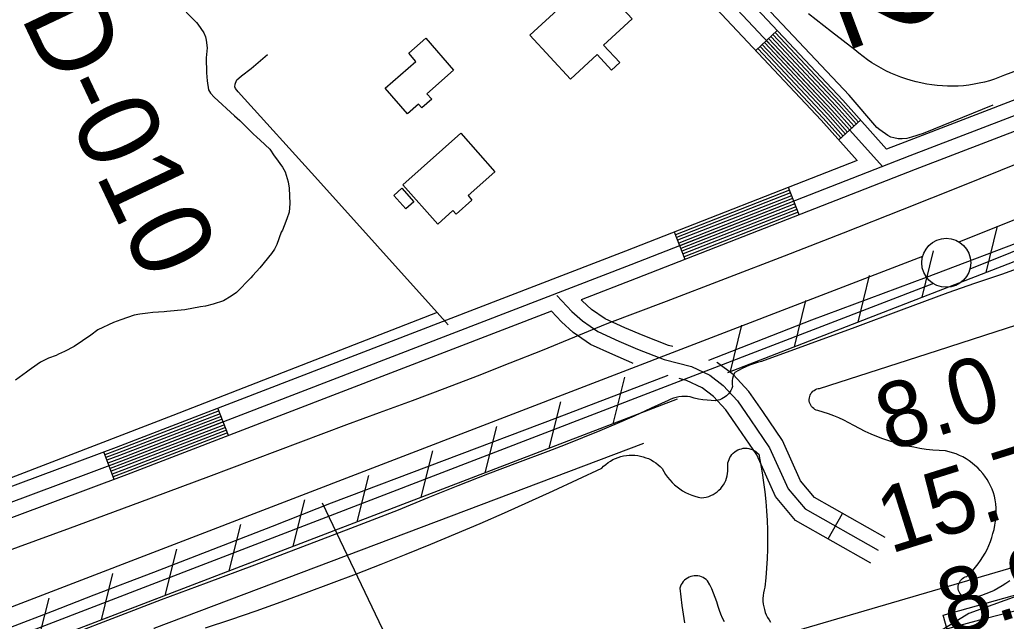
# Model space of a CAD drawing. Extents: x 3683402 to 3721514, y 487807 to 513565.
# Drawn here: x 3712081 to 3713089, y 505868 to 506482 of the extents above; entities that cross this region are included whole.
import ezdxf

# ---------------------------------------------------------------- set-up
doc = ezdxf.new("R2010")
doc.units = 0
for name, color, linetype in [('V-BLDG-OTLN', 7, 'Continuous'), ('V-FLOD-BASE', 7, 'Continuous'), ('V-LEVE-TOET', 7, 'Continuous'), ('V-RIVR-EDGE', 7, 'Continuous'), ('V-RIVR-RANG', 7, 'Continuous'), ('V-RIVR-RANG-IDEN', 7, 'Continuous'), ('V-ROAD-CNTR', 7, 'Continuous'), ('V-RRAP-FSHR', 7, 'Continuous'), ('V-RRAP-RVMT', 7, 'Continuous'), ('V-SITE-VEGE', 7, 'Continuous'), ('V-SURV-IDEN', 7, 'Continuous'), ('V-SURV-LINE', 7, 'Continuous'), ('V-TOPO-DPTH', 7, 'Continuous'), ('V-TOPO-SHOR', 7, 'Continuous'), ('V-TOPO-WATR', 7, 'Continuous')]:
    doc.layers.add(name, color=color, linetype=linetype)

msp = doc.modelspace()

# ---------------------------------------------------------------- linework, layer by layer
at = {"layer": 'V-BLDG-OTLN'}
for points in [[(3712602.5, 506466.2), (3712667.2, 506526), (3712707, 506483.1), (3712677.9, 506456.2), (3712694.3, 506438.5), (3712685.8, 506430.7), (3712671.2, 506446.4), (3712644.1, 506421.2)], [(3712496.1, 506463.1), (3712524.6, 506430.6), (3712497.2, 506406.5), (3712502.2, 506400.9), (3712492.1, 506392), (3712488.6, 506395.9), (3712477.4, 506386.1), (3712454.7, 506412), (3712486, 506439.5), (3712478.7, 506447.8)], [(3712472.8, 506313.6), (3712531.9, 506366.1), (3712566.8, 506326.8), (3712539.3, 506302.4), (3712543.3, 506297.8), (3712527.2, 506283.4), (3712523.9, 506287.1), (3712508.5, 506273.4)], [(3712471.8, 506310), (3712484.1, 506296.1), (3712475.8, 506288.9), (3712463.6, 506302.7)]]:
    msp.add_lwpolyline(points, close=True, dxfattribs=at)
at = {"layer": 'V-FLOD-BASE'}
for points in [[(3712785.4, 506134.4), (3712890.5, 506175.5), (3713007.7, 506219.3), (3713119.3, 506261.3)], [(3711490.6, 505633.8), (3711674.8, 505705.8), (3711731.5, 505728), (3711788.3, 505750), (3711845.1, 505771.8), (3711902, 505793.5), (3711944.4, 505810.7), (3711986.9, 505827.8), (3712029.4, 505844.8), (3712072, 505861.6), (3712114.6, 505878.2), (3712157.3, 505894.7), (3712218.1, 505917.9), (3712278.8, 505941.3), (3712339.4, 505964.8), (3712399.9, 505988.6), (3712630.6, 506075.7), (3712743.8, 506119)]]:
    msp.add_lwpolyline(points, dxfattribs=at)
at = {"layer": 'V-LEVE-TOET'}
for points in [[(3712662.5, 506163.9), (3712681.5, 506171.8), (3712742, 506194.7), (3712802.4, 506217.7), (3712862.8, 506241), (3712923, 506264.5), (3712983.2, 506288.2), (3713043.3, 506312.1), (3713103.3, 506336.2)], [(3713111.6, 506231.7), (3713084.3, 506222), (3713056.9, 506212.6), (3713029.5, 506203.3), (3712982, 506185.4), (3712934.4, 506167.8), (3712886.8, 506150.3), (3712839.1, 506133.1), (3712835, 506132), (3712831, 506130.8), (3712827, 506129.3), (3712823.1, 506127.7), (3712819.3, 506125.9), (3712815.6, 506123.9), (3712812, 506121.7), (3712811, 506119.8)], [(3711505.9, 505725.1), (3711527.3, 505733.8), (3711548.8, 505742.3), (3711570.4, 505750.5), (3711592.1, 505758.6), (3711613.8, 505766.4), (3711635.6, 505774.1), (3711754.3, 505819.7), (3711873, 505865.5), (3711991.7, 505911.3), (3712062.4, 505937.2), (3712133.1, 505963.2), (3712203.8, 505989.3), (3712274.4, 506015.6), (3712344.9, 506042.1), (3712415.4, 506068.6), (3712449, 506080.8), (3712482.5, 506093.1), (3712515.8, 506105.7), (3712549.1, 506118.5), (3712582.4, 506131.5), (3712615.5, 506144.7), (3712648.6, 506158.2), (3712662.5, 506163.9)], [(3712811, 506119.8), (3712810.1, 506117.9), (3712809.5, 506115.8), (3712809.2, 506113.7), (3712809.1, 506111.6), (3712809.3, 506109.5), (3712809.7, 506107.5), (3712808.9, 506105.4), (3712807.9, 506103.5), (3712806.8, 506101.7), (3712805.4, 506100), (3712803.3, 506097.9)], [(3712803.3, 506097.9), (3712802.2, 506097), (3712800.4, 506095.8), (3712798.5, 506094.8), (3712796.5, 506094), (3712794.4, 506093.4), (3712792.3, 506093), (3712787.9, 506093.1), (3712783.5, 506093.4), (3712779.1, 506093.9), (3712774.8, 506094.7), (3712770.5, 506095.7), (3712766.3, 506096.9), (3712763.4, 506097.3), (3712760.5, 506097.4), (3712757.7, 506097.3), (3712754.8, 506096.9), (3712752, 506096.4), (3712749.2, 506095.5), (3712746.5, 506094.5), (3712743.9, 506093.2), (3712726.6, 506085.2), (3712709.1, 506077.3), (3712691.6, 506069.7), (3712674, 506062.3), (3712656.3, 506055), (3712638.5, 506048), (3712620.7, 506041.2), (3712590, 506029.7), (3712559.3, 506017.9), (3712528.8, 506006), (3712498.4, 505993.8), (3712468, 505981.3), (3712419.1, 505962.5), (3712370.1, 505943.8), (3712321, 505925.2), (3712271.9, 505906.8), (3712225.8, 505889.5), (3712179.8, 505872), (3712133.8, 505854.3)]]:
    msp.add_lwpolyline(points, dxfattribs=at)
at = {"layer": 'V-RIVR-EDGE'}
msp.add_lwpolyline([(3713137, 505906.6), (3713051.1, 505875.6), (3713016.2, 505854.1)], dxfattribs=at)
at = {"layer": 'V-RIVR-RANG'}
msp.add_line((3712390.3, 505988.8), (3712803.5, 505122.3), dxfattribs=at)
at = {"layer": 'V-ROAD-CNTR'}
for p, q in [((3712833.3, 506450.6), (3712855.2, 506471.2)), ((3712918.2, 506359.3), (3712940.5, 506379.3)), ((3712877.6, 506282.7), (3712866.7, 506310.7)), ((3712761.2, 506237.2), (3712750.2, 506265.2)), ((3712294.6, 506057.3), (3712283.8, 506085.3)), ((3712177.7, 506012.5), (3712167.3, 506040.6)), ((3712907.4, 505951.8), (3712922.1, 505977.9))]:
    msp.add_line(p, q, dxfattribs=at)
for points in [[(3708826, 510742.3), (3709292.3, 510243.2), (3709729.4, 509782.3), (3710298.1, 509173.4), (3710950.2, 508485.4), (3711564.3, 507828.2), (3712214.5, 507133.5), (3712717.9, 506595.3), (3712911.2, 506389.7), (3712962.7, 506332.1)], [(3712937.1, 506338.2), (3712900.1, 506379.5), (3712707, 506585), (3712203.6, 507123.2), (3711553.4, 507817.9), (3710939.3, 508475.1), (3710287.2, 509163.1), (3709718.4, 509772.1), (3709281.4, 510232.9), (3708815, 510732)], [(3712966.9, 506349.8), (3712922.2, 506399.8), (3712728.9, 506605.6), (3712225.5, 507143.7), (3711575.3, 507838.4), (3710961.1, 508495.7), (3710309, 509183.7), (3709740.3, 509792.6), (3709303.2, 510253.5), (3709139.8, 510428.4)], [(3713295.4, 506476), (3712985.5, 506357.1), (3712966.9, 506349.8)], [(3712936.1, 506375.3), (3712917.8, 506395.7), (3712850.8, 506467)], [(3712938.3, 506377.3), (3712920, 506397.8), (3712853, 506469.1)], [(3713300.6, 506462), (3712990.9, 506343.1), (3712705.6, 506231.7), (3712185.2, 506031.3), (3711733.7, 505862.9), (3711609.5, 505814.6), (3711434, 505742.3)], [(3712924.9, 506365.3), (3712906.8, 506385.6), (3712839.9, 506456.8)], [(3712927.1, 506367.3), (3712909, 506387.6), (3712842.1, 506458.8)], [(3712929.4, 506369.3), (3712911.2, 506389.7), (3712844.2, 506460.9)], [(3712931.6, 506371.3), (3712913.4, 506391.7), (3712846.4, 506462.9)], [(3712933.8, 506373.3), (3712915.6, 506393.7), (3712848.6, 506465)], [(3713305.8, 506447.9), (3712996.3, 506329.1), (3712711.1, 506217.7), (3712654.8, 506196)], [(3712920.4, 506361.3), (3712902.3, 506381.5), (3712835.5, 506452.7)], [(3712922.7, 506363.3), (3712904.5, 506383.6), (3712837.7, 506454.7)], [(3712937.1, 506338.2), (3712700.2, 506245.6), (3712179.9, 506045.3), (3711728.3, 505876.9), (3711604, 505828.5), (3711427.7, 505755.9)], [(3712867.8, 506307.9), (3712751.3, 506262.4)], [(3712868.9, 506305.1), (3712752.4, 506259.6)], [(3712870, 506302.3), (3712753.5, 506256.8)], [(3712871, 506299.5), (3712754.6, 506254)], [(3712872.1, 506296.7), (3712755.7, 506251.2)], [(3712873.2, 506293.9), (3712756.8, 506248.4)], [(3712874.3, 506291.1), (3712757.9, 506245.6)], [(3712875.4, 506288.3), (3712759, 506242.8)], [(3712876.5, 506285.5), (3712760.1, 506240)], [(3712630, 506200.5), (3712645.3, 506184.2), (3712656.3, 506174.4), (3712671.8, 506163.5), (3712693.4, 506153.7), (3712712.4, 506145.5), (3712739.7, 506135.2), (3712767.6, 506127.9), (3712786.3, 506118.9), (3712800.1, 506108.4), (3712814.7, 506093), (3712828, 506073.4), (3712847.4, 506045), (3712866.4, 506003.1), (3712883.8, 505982.4), (3712958.3, 505940.2)], [(3712748.6, 506148.3), (3712744.3, 506149.5), (3712718.1, 506159.4), (3712699.4, 506167.4), (3712679.3, 506176.6), (3712665.6, 506186.2), (3712655.8, 506195), (3712654.8, 506196)], [(3712624.6, 506184.4), (3712190.5, 506017.2), (3711739, 505848.9), (3711615.1, 505800.6), (3711440.3, 505728.6)], [(3712708.1, 506131.1), (3712706.8, 506131.6), (3712687.3, 506140), (3712664.3, 506150.5), (3712646.9, 506162.6), (3712634.8, 506173.5), (3712624.6, 506184.4)], [(3712965.7, 505953.2), (3712893.5, 505994.1), (3712879.2, 506011.2), (3712860.5, 506052.4), (3712840.4, 506081.9), (3712826.4, 506102.4), (3712810.2, 506119.6), (3712794.2, 506131.8), (3712793.5, 506132.2)], [(3712950.9, 505927.1), (3712874, 505970.6), (3712853.6, 505995.1), (3712834.3, 506037.6), (3712815.6, 506065), (3712802.9, 506083.5), (3712790, 506097.3), (3712778.5, 506106.1), (3712762.4, 506113.7), (3712755.1, 506115.6)], [(3712284.9, 506082.5), (3712180.9, 506042.5), (3712168.3, 506037.8)], [(3712286, 506079.7), (3712182, 506039.7), (3712169.3, 506035)], [(3712287, 506076.9), (3712183.1, 506036.9), (3712170.4, 506032.1)], [(3712288.1, 506074.1), (3712184.1, 506034.1), (3712171.4, 506029.3)], [(3712289.2, 506071.3), (3712185.2, 506031.3), (3712172.5, 506026.5)], [(3712290.3, 506068.5), (3712186.3, 506028.5), (3712173.5, 506023.7)], [(3712291.4, 506065.7), (3712187.3, 506025.7), (3712174.6, 506020.9)], [(3712292.4, 506062.9), (3712188.4, 506022.8), (3712175.6, 506018.1)], [(3712293.5, 506060.1), (3712189.4, 506020), (3712176.7, 506015.3)]]:
    msp.add_lwpolyline(points, dxfattribs=at)
at = {"layer": 'V-RRAP-FSHR'}
for p, q in [((3713068.6, 506223.9), (3713080.2, 506271.3)), ((3713003.3, 506198.6), (3713015, 506246)), ((3712938.1, 506173.3), (3712949.7, 506220.7)), ((3712872.8, 506148), (3712884.4, 506195.4)), ((3712807.5, 506122.7), (3712819.2, 506170.1)), ((3712687.6, 506069.5), (3712699.4, 506116.9)), ((3712622.2, 506044.5), (3712634.1, 506091.9)), ((3712556.9, 506019.4), (3712568.7, 506066.8)), ((3712491.5, 505994.4), (3712503.3, 506041.8)), ((3712426.1, 505969.3), (3712438, 506016.7)), ((3712360.8, 505944.3), (3712372.6, 505991.6)), ((3712295.4, 505919.2), (3712307.2, 505966.6)), ((3712230, 505894.2), (3712241.9, 505941.5)), ((3712164.7, 505869.1), (3712176.5, 505916.5)), ((3712099.3, 505844.1), (3712111.2, 505891.4))]:
    msp.add_line(p, q, dxfattribs=at)
for points in [[(3718307.8, 505510.4), (3717959.9, 505855.3), (3717389.7, 506304.2), (3716861.9, 506457.9), (3716366.2, 506548.1), (3715894.6, 506700.7), (3715226.3, 506602.4), (3714537.4, 506500.6), (3713996.7, 506306.5), (3713971.8, 506300), (3713943, 506299.5), (3713427.3, 506362.9), (3712804.3, 506121.4)], [(3717721.7, 506042.8), (3717389.7, 506304.2), (3716861.9, 506457.9), (3716366.2, 506548.1), (3715894.6, 506700.7), (3715226.3, 506602.4), (3714537.4, 506500.6), (3713996.7, 506306.5), (3713971.8, 506300), (3713943, 506299.5), (3713427.3, 506362.9), (3712804.3, 506121.4)], [(3715992.3, 506286.4), (3715789.5, 506294.6), (3715473.3, 506293.9), (3714989.5, 506261), (3714057.6, 506159.8), (3713711.9, 506123.7), (3713303.5, 505983.3), (3712873.9, 505857.6), (3712189.2, 505665.2), (3711981.7, 505611.5), (3711753.5, 505531), (3711599.8, 505366.6), (3711546.7, 505283.7), (3711495.9, 505194), (3711207.6, 504591.4)], [(3712753, 506094.6), (3711476.3, 505605.3), (3711051.7, 504989.8), (3710915.9, 504474)], [(3712753, 506094.6), (3711872.7, 505757.2)]]:
    msp.add_lwpolyline(points, dxfattribs=at)
at = {"layer": 'V-RRAP-RVMT'}
for p, q in [((3713024.8, 505873.8), (3713157.8, 505911.3)), ((3713033.6, 505842.2), (3713024.8, 505873.8))]:
    msp.add_line(p, q, dxfattribs=at)
at = {"layer": 'V-SITE-VEGE'}
for p, q in [((3712910.7, 506469.7), (3712887.2, 506488)), ((3712934.4, 506451.4), (3712910.7, 506469.7)), ((3712938.6, 506447.9), (3712934.4, 506451.4)), ((3712942.9, 506444.4), (3712938.6, 506447.9)), ((3713147.1, 506448), (3713087.4, 506425.4)), ((3712947.4, 506441.2), (3712942.9, 506444.4)), ((3712951.9, 506438.1), (3712947.4, 506441.2)), ((3712956.6, 506435.2), (3712951.9, 506438.1)), ((3712961.4, 506432.5), (3712956.6, 506435.2)), ((3712966.3, 506430), (3712961.4, 506432.5)), ((3712971.3, 506427.6), (3712966.3, 506430)), ((3712976.3, 506425.4), (3712971.3, 506427.6)), ((3712981.5, 506423.4), (3712976.3, 506425.4)), ((3713087.4, 506425.4), (3713082.4, 506423.3)), ((3712986.7, 506421.7), (3712981.5, 506423.4)), ((3712992, 506420.1), (3712986.7, 506421.7)), ((3712997.3, 506418.7), (3712992, 506420.1)), ((3713008, 506416.4), (3712997.3, 506418.7)), ((3713013.3, 506415.5), (3713008, 506416.4)), ((3713018.7, 506414.9), (3713013.3, 506415.5)), ((3713051, 506415.3), (3713045.6, 506414.7)), ((3713056.4, 506416.1), (3713051, 506415.3)), ((3713061.7, 506417.2), (3713056.4, 506416.1)), ((3713066.9, 506418.4), (3713061.7, 506417.2)), ((3713072.1, 506419.8), (3713066.9, 506418.4)), ((3713077.3, 506421.5), (3713072.1, 506419.8)), ((3713082.4, 506423.3), (3713077.3, 506421.5)), ((3713024, 506414.4), (3713018.7, 506414.9)), ((3713029.4, 506414.2), (3713024, 506414.4)), ((3713034.9, 506414.1), (3713029.4, 506414.2)), ((3713040.3, 506414.3), (3713034.9, 506414.1)), ((3713045.6, 506414.7), (3713040.3, 506414.3))]:
    msp.add_line(p, q, dxfattribs=at)
for points in [[(3712251.4, 506489.6), (3712259.6, 506481.6), (3712261.8, 506479.3), (3712263.2, 506477.6), (3712269.2, 506468.6), (3712271.1, 506464.6), (3712271.9, 506461.3), (3712272.6, 506453.4), (3712271.9, 506443.1), (3712272.2, 506427.7), (3712272.9, 506419.8), (3712274.2, 506410.3), (3712276.3, 506406.9), (3712279.9, 506403), (3712300.6, 506383.9), (3712306.1, 506379), (3712319.9, 506365.4), (3712323.5, 506362), (3712326.8, 506359.1), (3712336.7, 506349.7), (3712341.3, 506343.2), (3712342.7, 506341.5), (3712349.6, 506331.6), (3712352.6, 506326.8), (3712355.5, 506316.4), (3712356.5, 506310), (3712357.1, 506294.3), (3712357, 506290.1), (3712356.4, 506285.6), (3712354, 506278.7), (3712351.4, 506271.7), (3712349.6, 506267.3), (3712348.5, 506265), (3712344.1, 506252.5), (3712341.5, 506247.8), (3712338.6, 506243.4), (3712326.6, 506228.7), (3712319.5, 506221), (3712317.5, 506218.3), (3712302.7, 506203.4), (3712297.4, 506199.6), (3712289.4, 506194.9), (3712279, 506191.5), (3712271.2, 506189.6), (3712266.1, 506188.9), (3712249.8, 506185.8), (3712231.6, 506184.1), (3712228.8, 506183.6), (3712217.1, 506183.2), (3712212.3, 506182.5), (3712203.9, 506181.5), (3712198, 506180.5), (3712184.5, 506175.6), (3712177.2, 506172.7), (3712161.1, 506165.4), (3712153.8, 506159.9), (3712136.8, 506148.4), (3712126.9, 506143.3), (3712121, 506140.6), (3712118.5, 506139.2), (3712110.6, 506136.3), (3712102.4, 506132.2), (3712099, 506130), (3712090.8, 506124.3), (3712088.2, 506122.1), (3712076.9, 506113.9)], [(3712963.2, 506054.1), (3712957.1, 506056.4), (3712951.1, 506058.9), (3712945.1, 506061.6), (3712939.2, 506064.5), (3712933.5, 506067.5), (3712928.5, 506070.4), (3712923.4, 506073), (3712918.3, 506075.4), (3712913, 506077.6), (3712907.6, 506079.6), (3712902.2, 506081.4), (3712896.7, 506082.9), (3712895.2, 506083.4), (3712893.8, 506084.1), (3712892.5, 506084.9), (3712891.4, 506085.9), (3712890.3, 506087.1), (3712889.5, 506088.4), (3712888.8, 506089.8), (3712888.3, 506091.2), (3712888, 506092.8), (3712887.9, 506094.3), (3712888.1, 506095.9), (3712888.4, 506097.4), (3712889, 506098.8), (3712889.7, 506100.2), (3712890.6, 506101.4), (3712891.7, 506102.6), (3712892.9, 506103.5), (3712894.2, 506104.3), (3712895.6, 506105), (3712897.1, 506105.4), (3712898.6, 506105.6), (3712958.8, 506124.9), (3713019, 506144.2), (3713079.1, 506163.5), (3713139.2, 506183)], [(3713092.8, 505908.9), (3713089, 505906.2), (3713085.1, 505903.8), (3713081.1, 505901.4), (3713077, 505899.3), (3713072.8, 505897.4), (3713068.5, 505895.7), (3713064.1, 505894.1), (3713059.7, 505892.8), (3713055.2, 505891.7), (3713050.6, 505890.7), (3713049.1, 505891), (3713047.6, 505891.4), (3713046.2, 505892.1), (3713044.9, 505892.9), (3713043.7, 505893.9), (3713042.7, 505895), (3713041.8, 505896.3), (3713041.1, 505897.7), (3713040.6, 505899.2), (3713040.3, 505900.7), (3713040.1, 505902.2), (3713040.2, 505903.7), (3713040.5, 505905.3), (3713041, 505906.7), (3713041.7, 505908.1), (3713042.5, 505909.4), (3713043.6, 505910.5), (3713044.7, 505911.5), (3713046, 505912.4), (3713047.4, 505913), (3713048.9, 505913.5), (3713052, 505916.5), (3713055.1, 505919.6), (3713057.9, 505922.9), (3713060.6, 505926.3), (3713063.1, 505929.8), (3713065.5, 505933.5), (3713067.7, 505937.2), (3713069.7, 505941.1), (3713071.5, 505945), (3713073.1, 505949.1), (3713074.5, 505953.2), (3713075.7, 505957.3), (3713076.8, 505961.6), (3713077.6, 505965.8), (3713078.2, 505970.1), (3713078.6, 505974.4), (3713078.8, 505978.8), (3713078.8, 505983.1), (3713078.6, 505987.5), (3713078.1, 505991.8), (3713077.2, 505995.4), (3713076.1, 505999), (3713074.8, 506002.6), (3713073.2, 506006), (3713071.5, 506009.4), (3713069.6, 506012.6), (3713067.5, 506015.8), (3713065.2, 506018.8), (3713062.7, 506021.6), (3713060.1, 506024.4), (3713057.3, 506026.9), (3713054.4, 506029.3), (3713051.3, 506031.6), (3713048.2, 506033.6), (3713044.9, 506035.5), (3713041.5, 506037.1), (3713038, 506038.6), (3713034.4, 506039.8), (3713030.8, 506040.9), (3713027.1, 506041.7), (3713020.6, 506042.1), (3713014.1, 506042.6), (3713007.6, 506043.3), (3713001.1, 506044.3), (3712994.7, 506045.4), (3712988.3, 506046.7), (3712981.9, 506048.3), (3712975.6, 506050), (3712969.4, 506051.9), (3712963.2, 506054.1)], [(3712271.1, 505860.9), (3712296.9, 505869.6), (3712322.7, 505878.5), (3712348.5, 505887.6), (3712374.1, 505897), (3712399.7, 505906.5), (3712425.2, 505916.2), (3712450.6, 505926.1), (3712476, 505936.2), (3712501.3, 505946.5), (3712526.5, 505957), (3712551.6, 505967.7), (3712576.6, 505978.6), (3712601.6, 505989.6), (3712626.4, 506000.9), (3712651.2, 506012.4), (3712675.9, 506024), (3712677.9, 506026.1), (3712680.1, 506028), (3712682.4, 506029.8), (3712684.8, 506031.3), (3712687.4, 506032.8), (3712690, 506034), (3712692.7, 506035.1), (3712695.4, 506035.9), (3712698.3, 506036.6), (3712701.1, 506037.1), (3712704, 506037.3), (3712706.9, 506037.4), (3712709.8, 506037.3), (3712712.7, 506037), (3712715.5, 506036.5), (3712718.3, 506035.8), (3712721.1, 506034.8), (3712723.8, 506033.8), (3712726.4, 506032.5), (3712728.9, 506031), (3712731.3, 506029.4), (3712733.6, 506027.6), (3712735.7, 506025.7), (3712737.7, 506023.6), (3712739.4, 506020.6), (3712741.2, 506017.6), (3712743.2, 506014.8), (3712745.4, 506012.1), (3712747.8, 506009.6), (3712750.3, 506007.2), (3712752.9, 506005), (3712755.7, 506003), (3712758.6, 506001.1), (3712761.6, 505999.4), (3712764.7, 505997.9), (3712767.9, 505996.6), (3712771.2, 505995.5), (3712774.6, 505994.6), (3712777.9, 505993.9), (3712780.4, 505994.1), (3712782.8, 505994.6), (3712785.2, 505995.3), (3712787.5, 505996.2), (3712789.7, 505997.2), (3712791.8, 505998.5), (3712793.8, 505999.9), (3712795.7, 506001.5), (3712797.5, 506003.3), (3712799, 506005.2), (3712800.4, 506007.2), (3712801.7, 506009.3), (3712802.7, 506011.6), (3712803.5, 506013.9), (3712804.2, 506016.2), (3712804.6, 506018.7), (3712804.8, 506021.1), (3712804.8, 506023.6), (3712804.7, 506025.5), (3712804.7, 506027.5), (3712804.9, 506029.4), (3712805.3, 506031.3), (3712806, 506033.1), (3712806.8, 506034.9), (3712807.8, 506036.5), (3712808.9, 506038.1), (3712810.3, 506039.5), (3712811.8, 506040.8), (3712813.4, 506041.9), (3712815.1, 506042.8), (3712816.9, 506043.5), (3712818.7, 506044), (3712820.6, 506044.4), (3712822.6, 506044.5), (3712824.5, 506044.4), (3712826.4, 506044.1), (3712828.3, 506043.6), (3712830.1, 506043), (3712831.8, 506042.1)], [(3712831.8, 506042.1), (3712833.4, 506041), (3712834.9, 506039.8), (3712836.3, 506038.4)], [(3712836.3, 506038.4), (3712838.2, 506028.8), (3712839.9, 506019.2), (3712841.3, 506009.6), (3712842.5, 505999.9), (3712843.6, 505990.2), (3712844.4, 505980.5), (3712844.9, 505970.7), (3712845.3, 505961), (3712845.4, 505951.2), (3712845.3, 505941.4), (3712844.9, 505931.7), (3712844.4, 505921.9), (3712843.6, 505912.2), (3712842.6, 505902.5), (3712841.8, 505899.7), (3712841.2, 505896.8), (3712840.8, 505894), (3712840.6, 505891.1), (3712840.7, 505888.2), (3712841, 505885.3), (3712841.4, 505882.4), (3712842.1, 505879.6), (3712843, 505876.8), (3712844.1, 505874.2), (3712845.4, 505871.6), (3712846.9, 505869.1), (3712848.5, 505866.7)], [(3712766.9, 505913.4), (3712765.2, 505912.7), (3712763.5, 505911.8), (3712762, 505910.8), (3712760.6, 505909.6), (3712759.3, 505908.3), (3712758.2, 505906.8), (3712757.2, 505905.2), (3712756.5, 505903.5), (3712755.9, 505901.7), (3712756.7, 505892.8), (3712757.8, 505883.9), (3712759.1, 505875), (3712760.6, 505866.1)], [(3712801.3, 505867.2), (3712799.4, 505871), (3712797.7, 505874.9), (3712796.1, 505878.9), (3712794.8, 505882.9), (3712793.5, 505887.5), (3712791.9, 505892), (3712790.2, 505896.4), (3712788.3, 505900.8), (3712786.3, 505905), (3712784, 505909.2), (3712782.6, 505910.5), (3712781.1, 505911.5), (3712779.5, 505912.5), (3712777.8, 505913.2), (3712776, 505913.7), (3712774.2, 505914.1), (3712772.4, 505914.2), (3712770.5, 505914.1), (3712768.7, 505913.8), (3712766.9, 505913.4)]]:
    msp.add_lwpolyline(points, dxfattribs=at)
at = {"layer": 'V-SURV-LINE'}
for points in [[(3713041, 506255.1), (3713411.3, 506403.7)], [(3713422.5, 506375.9), (3713052.2, 506227.3)], [(3711465.7, 505648.8), (3713004, 506240.6)], [(3713014.8, 506212.6), (3711476.5, 505620.8)]]:
    msp.add_lwpolyline(points, dxfattribs=at)
msp.add_circle((3713028, 506233.8), 25, dxfattribs=at)
at = {"layer": 'V-TOPO-DPTH'}
msp.add_lwpolyline([(3713112.7, 505881.7), (3713087.4, 505875.2), (3713062.1, 505868.7), (3713029.4, 505860.1)], dxfattribs=at)
at = {"layer": 'V-TOPO-SHOR'}
for points in [[(3713075.7, 506394.7), (3713004.3, 506365.7), (3712992.6, 506362.1), (3712987.6, 506360.8), (3712982.9, 506360.3), (3712978.8, 506360.4), (3712974.4, 506361.3), (3712971.2, 506362.2), (3712968.1, 506363.8), (3712960.1, 506369.5), (3712957, 506372.1), (3712928.7, 506405), (3712745.8, 506599.1), (3712710, 506636.5)], [(3712519, 506170.3), (3712507.7, 506182.9), (3712385.7, 506318.6), (3712304.6, 506408.5), (3712301.6, 506411.7), (3712301.1, 506413.5), (3712301.2, 506416.1), (3712301.6, 506417.2), (3712303.1, 506420.5), (3712305.2, 506422.5), (3712307.9, 506424.7), (3712317.7, 506432.2), (3712334.3, 506446.5)], [(3712507.7, 506182.9), (3712237.6, 506077.9), (3711848.6, 505928.2), (3711593.3, 505829.6), (3711574, 505821.3), (3711554.3, 505811.7), (3711531.2, 505798.4), (3711488.7, 505778.5), (3711428.7, 505751.7), (3711397, 505737.1), (3711365.3, 505723.3), (3711331, 505701.9), (3711260.8, 505656.4)], [(3712718.6, 506049.2), (3712218.2, 505860.4), (3712292, 505654.8), (3712296.4, 505631.1)]]:
    msp.add_lwpolyline(points, dxfattribs=at)
at = {"layer": 'V-TOPO-WATR'}
msp.add_lwpolyline([(3713112.7, 505881.7), (3713087.4, 505875.2), (3713062.1, 505868.7), (3713029.4, 505860.1)], dxfattribs=at)

# ---------------------------------------------------------------- texts
at = {"layer": 'V-RIVR-RANG'}
for s, p in [('8.0', (3712969.4, 506040.8)), ('15.7', (3712970.7, 505936.4)), ('8.9', (3713032.4, 505851))]:
    msp.add_text(s, height=67, rotation=17.4583, dxfattribs=at).set_placement(p)
at = {"layer": 'V-RIVR-RANG-IDEN'}
msp.add_text('D-010', height=83, rotation=295.3543, dxfattribs=at).set_placement((3712081.7, 506485.4))
at = {"layer": 'V-SURV-IDEN'}
msp.add_text('171+28.2', height=100, rotation=290.5677, dxfattribs=at).set_placement((3712738.1, 506971.9))

doc.saveas('drawing.dxf')
